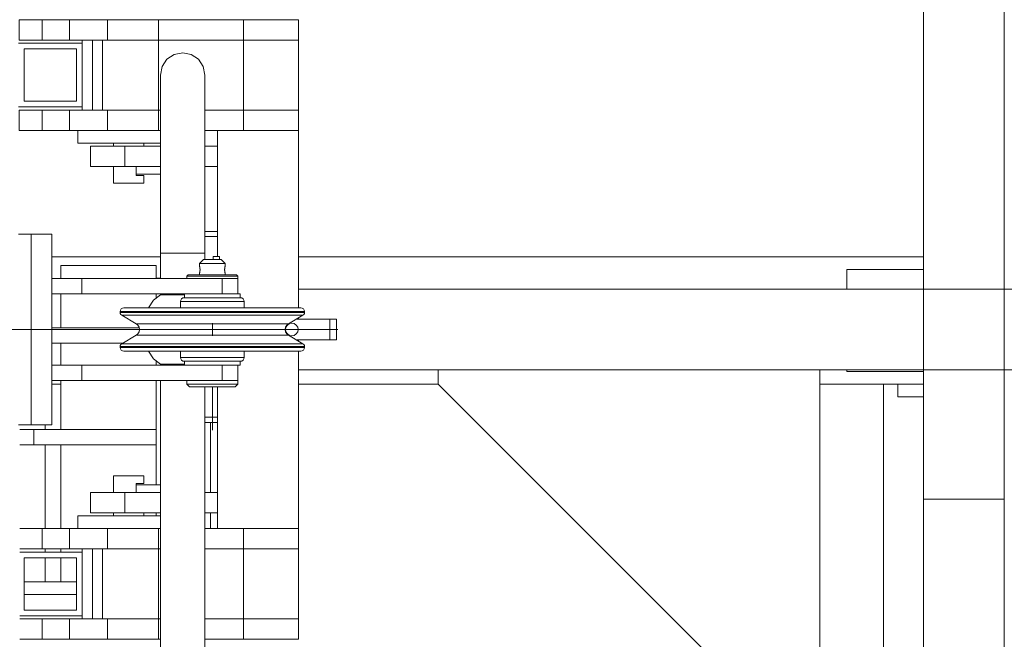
# Model space of a CAD drawing. Header units: millimetres. Extents: x 53746 to 116821, y -810352 to -765802.
# Tile 281 of 347: x 88138 to 88912, y -772788 to -772301. Entities that reach past the tile are written whole.
import ezdxf

# ---------------------------------------------------------------- set-up
doc = ezdxf.new("R2010")
doc.units = ezdxf.units.MM
doc.header["$MEASUREMENT"] = 0
doc.linetypes.add('DGN Style 3', pattern=[2002.806, 1430.575714, -572.230286])
doc.linetypes.add('DGN Style 4', pattern=[2290.351719, 1144.460571, -572.230286, 1.430576, -572.230286])
for name, color, linetype, lineweight in [('Main Cradle Rails', 7, 'Continuous', 0), ('Side Cradle Stbd', 7, 'Continuous', 0), ('Side Cradle Tower', 7, 'Continuous', 0), ('Side Cradle Tower Platform', 7, 'Continuous', 0), ('Side Cradle Tower Rail Frame', 7, 'Continuous', 0)]:
    doc.layers.add(name, color=color, linetype=linetype, lineweight=lineweight)

# ---------------------------------------------------------------- blocks, each defined once
blk = doc.blocks.new('*U57')
at = {"layer": 'Side Cradle Stbd', "color": 7, "linetype": 'Continuous', "lineweight": 0}
for p, q in [((2965.33, 15589.32), (2879.83, 15589.32)), ((3565.33, 15589.32), (3073.83, 15589.32)), ((3565.33, 15579.32), (3505.01, 15579.32)), ((3505.01, 15579.32), (3505.01, 15564.01)), ((3505.01, 15500.51), (3505.01, 15499.32)), ((3505.01, 15499.32), (3565.33, 15499.32)), ((3183.79, 15489.32), (3073.83, 15489.32)), ((3533.79, 15489.32), (3533.79, 14909.26)), ((3565.33, 15489.32), (3533.79, 15489.32)), ((3545.01, 15479.32), (3545.01, 15489.32)), ((3565.33, 15479.32), (3545.01, 15479.32))]:
    blk.add_line(p, q, dxfattribs=at)
at = {"layer": 'Side Cradle Stbd', "color": 7, "linetype": 'Continuous', "lineweight": 0, "flags": 128}
for points in [[(3483.79, 15500.51), (3483.79, 15239.32), (3433.79, 15239.32), (3183.79, 15489.32), (3183.79, 15500.51)], [(3483.79, 15489.32), (3533.79, 15489.32), (3533.79, 15489.32)]]:
    blk.add_lwpolyline(points, dxfattribs=at)
at = {"layer": 'Side Cradle Tower', "color": 7, "linetype": 'Continuous', "lineweight": 0}
for p, q in [((2887.04, 15572.26), (2887.04, 15582.64)), ((2962.04, 15572.26), (2962.04, 15582.64)), ((2965.33, 15572.64), (2962.04, 15572.64)), ((2887.04, 15533.64), (2887.04, 15560.26)), ((2962.04, 15556.97), (2962.04, 15560.26)), ((2948.66, 15533.64), (2879.83, 15533.64)), ((2936.03, 15521.64), (2879.83, 15521.64)), ((2887.04, 15504.26), (2887.04, 15521.64)), ((2962.04, 15504.26), (2962.04, 15507.55)), ((2887.04, 15453.64), (2887.04, 15492.26)), ((2962.04, 15453.64), (2962.04, 15492.26)), ((2865.84, 15441.64), (2865.84, 15453.64)), ((2962.04, 15441.64), (2962.04, 15453.64)), ((2887.04, 15375.76), (2887.04, 15441.64)), ((2962.04, 15410.26), (2962.04, 15441.64)), ((2962.04, 15385.76), (2962.04, 15388.26)), ((2887.04, 15357.26), (2887.04, 15359.76)), ((2887.04, 15333.93), (2887.04, 15352.76)), ((2899.33, 15333.93), (2858.33, 15333.93)), ((2899.33, 15333.92), (2858.33, 15333.92)), ((2899.33, 15323.92), (2858.33, 15323.92))]:
    blk.add_line(p, q, dxfattribs=at)
at = {"layer": 'Side Cradle Tower', "color": 7, "linetype": 'Continuous', "lineweight": 0, "flags": 128}
for points in [[(2962.04, 15582.64), (2962.04, 15582.64), (2887.04, 15582.64), (2887.04, 15582.64)], [(2962.04, 15453.64), (2962.04, 15453.64), (2865.84, 15453.64), (2854.68, 15453.64)], [(2962.04, 15441.64), (2962.04, 15441.64), (2865.84, 15441.64), (2854.68, 15441.64)]]:
    blk.add_lwpolyline(points, dxfattribs=at)
at = {"layer": 'Side Cradle Tower Platform', "color": 7, "linetype": 'Continuous', "lineweight": 0}
for p, q in [((3565.33, 16155.26), (3565.33, 15399.01)), ((3628.83, 15399.01), (3628.83, 16155.26)), ((2863.92, 15775.76), (2872.26, 15775.76)), ((2872.26, 15775.76), (2893.83, 15775.76)), ((2872.26, 15775.76), (2872.26, 15759.76)), ((2893.83, 15775.76), (2923.83, 15775.76)), ((2893.83, 15775.76), (2893.83, 15759.76)), ((2923.83, 15775.76), (2963.83, 15775.76)), ((2923.83, 15759.76), (2923.83, 15775.76)), ((2963.83, 15775.76), (2963.83, 15759.76)), ((3030.53, 15775.76), (2963.83, 15775.76)), ((3030.53, 15775.76), (3030.53, 15759.76)), ((3073.83, 15775.76), (3030.53, 15775.76)), ((3073.83, 15775.76), (3073.83, 15759.76)), ((2903.83, 15757.26), (2853.83, 15757.26)), ((2872.26, 15759.76), (2863.92, 15759.76)), ((2893.83, 15759.76), (2872.26, 15759.76)), ((2923.83, 15759.76), (2893.83, 15759.76)), ((2903.83, 15759.76), (2903.83, 15757.26)), ((2903.83, 15707.26), (2903.83, 15757.26)), ((2911.83, 15759.76), (2911.83, 15704.76)), ((2919.83, 15759.76), (2919.83, 15704.76)), ((2963.83, 15759.76), (2923.83, 15759.76)), ((2963.83, 15759.76), (2963.83, 15704.76)), ((3030.53, 15759.76), (2963.83, 15759.76)), ((3030.53, 15704.76), (3030.53, 15759.76)), ((3030.53, 15759.76), (3073.83, 15759.76)), ((3073.83, 15759.76), (3073.83, 15704.76)), ((2899.33, 15752.76), (2858.33, 15752.76)), ((2858.33, 15752.76), (2858.33, 15711.76)), ((2899.33, 15711.76), (2899.33, 15752.76)), ((2858.33, 15711.76), (2899.33, 15711.76)), ((2853.83, 15707.26), (2903.83, 15707.26)), ((2863.92, 15704.76), (2872.26, 15704.76)), ((2872.26, 15704.76), (2893.83, 15704.76)), ((2872.26, 15704.76), (2872.26, 15688.76)), ((2893.83, 15704.76), (2903.83, 15704.76)), ((2893.83, 15704.76), (2893.83, 15688.76)), ((2903.83, 15707.26), (2903.83, 15704.76)), ((2903.83, 15704.76), (2911.83, 15704.76)), ((2911.83, 15704.76), (2923.83, 15704.76)), ((2923.83, 15704.76), (2963.83, 15704.76)), ((2923.83, 15688.76), (2923.83, 15704.76)), ((2963.83, 15704.76), (2963.83, 15688.76)), ((2963.83, 15704.76), (2965.33, 15704.76)), ((3000.33, 15704.76), (3030.53, 15704.76)), ((3030.53, 15704.76), (3073.83, 15704.76)), ((3030.53, 15688.76), (3030.53, 15704.76)), ((3073.83, 15688.76), (3073.83, 15704.76)), ((2893.83, 15688.76), (2872.26, 15688.76)), ((2923.83, 15688.76), (2893.83, 15688.76)), ((2963.83, 15688.76), (2923.83, 15688.76)), ((2965.33, 15688.76), (2963.83, 15688.76)), ((3030.53, 15688.76), (3000.33, 15688.76)), ((3010.33, 15589.76), (3010.33, 15688.76)), ((3073.83, 15688.76), (3030.53, 15688.76)), ((3073.83, 15688.76), (3073.83, 15549.29)), ((2925.02, 15678.76), (2940.33, 15678.76)), ((2928.33, 15676.26), (2928.33, 15678.76)), ((2952.33, 15676.26), (2952.33, 15678.76)), ((2926.87, 15676.26), (2937.43, 15676.26)), ((2937.43, 15676.26), (2965.33, 15676.26)), ((2937.43, 15660.26), (2937.43, 15676.26)), ((3000.33, 15676.26), (3010.33, 15676.26)), ((2965.33, 15660.26), (2937.43, 15660.26)), ((2946.33, 15654.26), (2946.33, 15660.26)), ((2946.33, 15654.26), (2965.33, 15654.26)), ((2946.33, 15654.26), (2946.33, 15653.26)), ((3010.33, 15660.26), (3000.33, 15660.26)), ((2931.85, 15647.26), (2935.74, 15647.26)), ((2853.83, 15607.26), (2863.83, 15607.26)), ((2863.83, 15607.26), (2863.83, 15457.26)), ((2863.83, 15607.26), (2879.83, 15607.26)), ((2879.83, 15457.26), (2879.83, 15607.26)), ((3010.33, 15609.26), (3000.33, 15609.26)), ((3010.33, 15605.26), (3000.33, 15605.26)), ((3000.33, 15592.26), (3000.33, 15587.26)), ((2996.15, 15584.26), (2996.91, 15584.26)), ((2999.08, 15584.26), (2996.91, 15584.26)), ((3006.83, 15589.76), (3011.83, 15589.76)), ((3006.83, 15589.76), (3006.83, 15587.26)), ((3011.83, 15589.76), (3011.83, 15587.26)), ((3013.15, 15587.26), (3012.61, 15587.26)), ((2996.15, 15576.67), (2996.15, 15575.26)), ((2996.16, 15576.81), (2996.19, 15576.94)), ((2996.26, 15581.24), (2996.23, 15581.41)), ((2996.32, 15577.56), (2996.34, 15577.72)), ((2996.36, 15580.65), (2996.34, 15580.83)), ((2996.41, 15580.3), (2996.37, 15580.57)), ((2996.37, 15577.88), (2996.4, 15578.15)), ((2996.44, 15579.89), (2996.43, 15580.11)), ((2996.44, 15578.65), (2996.46, 15578.92)), ((2996.46, 15579.49), (2996.45, 15579.77)), ((3015.83, 15579.39), (3015.84, 15579.66)), ((3015.83, 15579.09), (3015.83, 15579.2)), ((3015.85, 15578.66), (3015.84, 15578.92)), ((3015.85, 15579.83), (3015.86, 15580.04)), ((3015.93, 15577.89), (3015.89, 15578.14)), ((3015.92, 15580.58), (3015.95, 15580.78)), ((3015.98, 15577.55), (3015.95, 15577.72)), ((3016.03, 15577.26), (3015.99, 15577.49)), ((3016.01, 15581.14), (3016.05, 15581.35)), ((3016.06, 15581.37), (3016.1, 15581.56)), ((3016.12, 15576.87), (3016.1, 15576.96)), ((3016.15, 15575.26), (3016.15, 15576.67)), ((2903.53, 15572.26), (2903.53, 15560.26)), ((3013.42, 15575.26), (3019.58, 15575.26)), ((3013.92, 15572.26), (3013.92, 15560.26)), ((3026.15, 15560.26), (3026.15, 15572.26)), ((9134.77, 15564.01), (3073.83, 15564.01)), ((2965.33, 15559.57), (2965.33, 15560.26)), ((2939.16, 15546.29), (2933.65, 15546.29)), ((2939.16, 15545.71), (2933.65, 15545.71)), ((2978.4, 15545.71), (2954.88, 15545.71)), ((3006.15, 15545.71), (2978.4, 15545.71)), ((3033.89, 15545.71), (3006.15, 15545.71)), ((3057.41, 15546.29), (3033.89, 15546.29)), ((3078.65, 15546.29), (3073.13, 15546.29)), ((3078.65, 15545.71), (3073.13, 15545.71)), ((3006.15, 15527.26), (3006.15, 15537.26)), ((3077.42, 15543.56), (3072, 15543.56)), ((3073.83, 15541.43), (3073.83, 15540.26)), ((3098.51, 15540.26), (3098.51, 15524.26)), ((3103.65, 15540.26), (3098.51, 15540.26)), ((3103.65, 15524.26), (3103.65, 15540.26)), ((2950.88, 15536.78), (2946.32, 15536.78)), ((3061.42, 15527.74), (3065.97, 15527.74)), ((3073.83, 15524.26), (3073.83, 15523.09)), ((3095.46, 15524.26), (3098.51, 15524.26)), ((3098.51, 15524.26), (3103.65, 15524.26)), ((2939.16, 15518.81), (2933.65, 15518.81)), ((2939.17, 15518.23), (2933.65, 15518.23)), ((2940.3, 15520.96), (2934.87, 15520.96)), ((2978.4, 15518.23), (2954.88, 15518.23)), ((3006.15, 15518.81), (2978.4, 15518.81)), ((3033.89, 15518.81), (3006.15, 15518.81)), ((3057.41, 15518.81), (3033.89, 15518.81)), ((3078.65, 15518.81), (3073.13, 15518.81)), ((3078.65, 15518.23), (3073.13, 15518.23)), ((3073.83, 15515.23), (3073.83, 15375.76)), ((3028.15, 15507.26), (3026.47, 15507.26)), ((2903.53, 15492.26), (2903.53, 15504.26)), ((2965.33, 15504.26), (2965.33, 15504.95)), ((3013.92, 15492.26), (3013.92, 15504.26)), ((3026.15, 15504.26), (3026.15, 15492.26)), ((3073.83, 15500.51), (9134.77, 15500.51)), ((3073.83, 15500.51), (3073.83, 15500.51)), ((3628.83, 15500.51), (3628.83, 15500.51)), ((2987.67, 15489.26), (2986.15, 15489.26)), ((3010.33, 15375.76), (3010.33, 15487.26)), ((3022.78, 15487.26), (3018.87, 15487.26)), ((3000.33, 15463.26), (3010.33, 15463.26)), ((2863.83, 15457.26), (2853.83, 15457.26)), ((2879.83, 15457.26), (2863.83, 15457.26)), ((3010.33, 15459.26), (3000.33, 15459.26)), ((2944.92, 15417.26), (2948.82, 15417.26)), ((2948.82, 15411.26), (2946.33, 15411.26)), ((2946.33, 15411.26), (2946.33, 15410.26)), ((2946.33, 15410.26), (2965.33, 15410.26)), ((2946.33, 15410.26), (2946.33, 15404.26)), ((2937.43, 15404.26), (2937.43, 15388.26)), ((2965.33, 15404.26), (2937.43, 15404.26)), ((3010.33, 15404.26), (3000.33, 15404.26)), ((3628.83, 15399.01), (3565.33, 15399.01)), ((3565.33, 14909.26), (3565.33, 15399.01)), ((3628.83, 14909.26), (3628.83, 15399.01)), ((2925.02, 15385.76), (2940.33, 15385.76)), ((2926.87, 15388.26), (2937.43, 15388.26)), ((2928.33, 15385.76), (2928.33, 15388.26)), ((2937.43, 15388.26), (2965.33, 15388.26)), ((2952.33, 15385.76), (2952.33, 15388.26)), ((3000.33, 15388.26), (3010.33, 15388.26)), ((2863.92, 15375.76), (2872.26, 15375.76)), ((2872.26, 15375.76), (2893.83, 15375.76)), ((2872.26, 15375.76), (2872.26, 15359.76)), ((2893.83, 15375.76), (2923.83, 15375.76)), ((2893.83, 15375.76), (2893.83, 15359.76)), ((2923.83, 15375.76), (2963.83, 15375.76)), ((2923.83, 15359.76), (2923.83, 15375.76)), ((2963.83, 15375.76), (2963.83, 15359.76)), ((2965.33, 15375.76), (2963.83, 15375.76)), ((3030.53, 15375.76), (3000.33, 15375.76)), ((3030.53, 15375.76), (3030.53, 15359.76)), ((3073.83, 15375.76), (3030.53, 15375.76)), ((3073.83, 15375.76), (3073.83, 15359.76)), ((2872.26, 15359.76), (2863.92, 15359.76)), ((2893.83, 15359.76), (2872.26, 15359.76)), ((2923.83, 15359.76), (2893.83, 15359.76)), ((2903.83, 15359.76), (2903.83, 15357.26)), ((2911.83, 15359.76), (2911.83, 15304.76)), ((2919.83, 15359.76), (2919.83, 15304.76)), ((2963.83, 15359.76), (2923.83, 15359.76)), ((2963.83, 15359.76), (2963.83, 15304.76)), ((2965.33, 15359.76), (2963.83, 15359.76)), ((3030.53, 15359.76), (3000.33, 15359.76)), ((3030.53, 15304.76), (3030.53, 15359.76)), ((3030.53, 15359.76), (3073.83, 15359.76)), ((3073.83, 15359.76), (3073.83, 15304.76)), ((2903.83, 15357.26), (2854.68, 15357.26)), ((2899.33, 15352.76), (2858.33, 15352.76)), ((2858.33, 15352.76), (2858.33, 15311.76)), ((2899.33, 15311.76), (2899.33, 15352.76)), ((2903.83, 15307.26), (2903.83, 15357.26)), ((2854.68, 15307.26), (2903.83, 15307.26)), ((2858.33, 15311.76), (2899.33, 15311.76)), ((2903.83, 15307.26), (2903.83, 15304.76)), ((2863.92, 15304.76), (2872.26, 15304.76)), ((2872.26, 15304.76), (2893.83, 15304.76)), ((2872.26, 15304.76), (2872.26, 15288.76)), ((2893.83, 15304.76), (2903.83, 15304.76)), ((2893.83, 15304.76), (2893.83, 15288.76)), ((2903.83, 15304.76), (2911.83, 15304.76)), ((2911.83, 15304.76), (2923.83, 15304.76)), ((2923.83, 15304.76), (2963.83, 15304.76)), ((2923.83, 15288.76), (2923.83, 15304.76)), ((2963.83, 15304.76), (2963.83, 15288.76)), ((2963.83, 15304.76), (2965.33, 15304.76)), ((3000.33, 15304.76), (3030.53, 15304.76)), ((3030.53, 15304.76), (3073.83, 15304.76)), ((3030.53, 15288.76), (3030.53, 15304.76)), ((3073.83, 15288.76), (3073.83, 15304.76)), ((2893.83, 15288.76), (2872.26, 15288.76)), ((2923.83, 15288.76), (2893.83, 15288.76)), ((2963.83, 15288.76), (2923.83, 15288.76)), ((2965.33, 15288.76), (2963.83, 15288.76)), ((3030.53, 15288.76), (3000.33, 15288.76)), ((3073.83, 15288.76), (3030.53, 15288.76))]:
    blk.add_line(p, q, dxfattribs=at)
at = {"layer": 'Side Cradle Tower Platform', "color": 7, "linetype": 'DGN Style 3', "lineweight": 0}
for q in [(2818.03, 15532.26), (3068.65, 15532.26)]:
    blk.add_line((3050.34, 15532.26), q, dxfattribs=at)
at = {"layer": 'Side Cradle Tower Platform', "color": 7, "linetype": 'DGN Style 4', "lineweight": 0}
for p, q in [((3104.88, 15532.26), (3063.4, 15532.26)), ((3006.15, 15453.11), (3006.15, 15487.26))]:
    blk.add_line(p, q, dxfattribs=at)
at = {"layer": 'Side Cradle Tower Platform', "color": 7, "linetype": 'Continuous', "lineweight": 0, "flags": 128}
for points in [[(2863.92, 15759.76), (2857.64, 15759.76), (2854.26, 15759.76), (2854.26, 15775.76), (2857.64, 15775.76), (2863.92, 15775.76)], [(2965.33, 15732.26), (2966.66, 15738.96), (2970.46, 15744.63), (2976.13, 15748.43), (2982.83, 15749.76), (2989.53, 15748.43), (2995.21, 15744.63), (2999, 15738.96), (3000.33, 15732.26), (3000.33, 15727.49), (3000.33, 15713.5), (3000.33, 15691.25), (3000.33, 15662.26), (3000.33, 15628.49), (3000.33, 15592.28)], [(3000.33, 15592.27), (3000.33, 15592.26), (2999, 15592.26), (2995.21, 15592.26), (2989.53, 15592.26), (2982.83, 15592.26), (2976.13, 15592.26), (2970.46, 15592.26), (2966.66, 15592.26), (2965.33, 15592.26), (2965.33, 15628.49), (2965.33, 15662.26), (2965.33, 15691.25), (2965.33, 15713.5), (2965.33, 15727.49), (2965.33, 15732.26)], [(2872.26, 15688.76), (2863.92, 15688.76), (2857.64, 15688.76), (2854.26, 15688.76), (2854.26, 15704.76), (2857.64, 15704.76), (2863.92, 15704.76)], [(2925.02, 15678.76), (2912.05, 15678.76), (2903.38, 15678.76), (2900.33, 15678.76), (2900.33, 15688.76)], [(2965.33, 15678.76), (2955.64, 15678.76), (2940.33, 15678.76)], [(2937.43, 15660.26), (2926.87, 15660.26), (2918.12, 15660.26), (2912.35, 15660.26), (2910.33, 15660.26), (2910.33, 15676.26), (2912.35, 15676.26), (2918.12, 15676.26), (2926.87, 15676.26)], [(2931.85, 15647.26), (2929.25, 15647.26), (2928.33, 15647.26), (2928.33, 15660.26)], [(2946.33, 15653.26), (2948.82, 15653.26), (2951.42, 15653.26), (2952.33, 15653.26), (2952.33, 15647.26), (2951.42, 15647.26), (2948.82, 15647.26), (2944.92, 15647.26), (2940.33, 15647.26), (2935.74, 15647.26)], [(2965.33, 15572.26), (2965.33, 15592.26), (2966.66, 15592.26), (2970.46, 15592.26), (2976.13, 15592.26), (2982.83, 15592.26), (2989.53, 15592.26), (2995.21, 15592.26), (2999, 15592.26), (3000.33, 15592.26)], [(2996.15, 15581.76), (2996.15, 15581.76), (2996.15, 15584.26), (2999.15, 15587.26), (2999.68, 15587.26), (3001.2, 15587.26), (3003.47, 15587.26), (3006.15, 15587.26), (3008.83, 15587.26), (3011.1, 15587.26), (3012.61, 15587.26)], [(2999.08, 15584.26), (3002.32, 15584.26), (3006.15, 15584.26), (3009.97, 15584.26), (3013.22, 15584.26), (3015.39, 15584.26), (3016.15, 15584.26)], [(3016.15, 15581.76), (3016.15, 15581.76), (3016.15, 15584.26), (3013.15, 15587.26)], [(2996.18, 15581.62), (2996.18, 15581.62), (2996.16, 15581.72), (2996.15, 15581.76), (2996.15, 15581.75), (2996.17, 15581.66), (2996.19, 15581.56), (2996.2, 15581.52), (2996.25, 15581.3), (2996.3, 15581.06), (2996.3, 15581.03), (2996.36, 15580.71), (2996.4, 15580.4), (2996.42, 15580.21), (2996.44, 15579.98), (2996.46, 15579.61), (2996.46, 15579.26), (2996.46, 15579.17), (2996.45, 15578.77), (2996.42, 15578.34), (2996.42, 15578.3), (2996.38, 15577.99), (2996.33, 15577.62), (2996.3, 15577.5), (2996.28, 15577.36), (2996.23, 15577.09), (2996.19, 15576.95), (2996.19, 15576.94)], [(2996.15, 15576.77), (2996.15, 15576.77), (2996.15, 15576.78), (2996.17, 15576.87), (2996.19, 15576.96), (2996.21, 15577.04), (2996.24, 15577.19)], [(2996.16, 15576.81), (2996.15, 15576.76), (2996.16, 15575.26)], [(2996.15, 15576.76), (2996.15, 15576.76), (2996.15, 15576.77), (2996.15, 15576.77), (2996.15, 15576.77)], [(2996.22, 15581.46), (2996.19, 15581.56), (2996.18, 15581.62), (2996.18, 15581.62)], [(2996.26, 15577.27), (2996.3, 15577.5), (2996.31, 15577.51)], [(2996.31, 15580.98), (2996.3, 15581.02), (2996.27, 15581.22)], [(2996.41, 15578.27), (2996.42, 15578.3), (2996.43, 15578.45)], [(2996.46, 15579.07), (2996.46, 15579.26), (2996.46, 15579.29)], [(3016.15, 15576.76), (3016.15, 15576.77), (3016.15, 15576.76), (3016.13, 15576.81), (3016.1, 15576.94), (3016.1, 15576.95), (3016.07, 15577.11), (3016.01, 15577.37), (3015.99, 15577.5), (3015.96, 15577.64), (3015.91, 15578.01), (3015.88, 15578.3), (3015.87, 15578.34), (3015.84, 15578.77), (3015.83, 15579.16), (3015.83, 15579.26), (3015.84, 15579.6), (3015.86, 15579.99), (3015.88, 15580.21), (3015.9, 15580.41), (3015.94, 15580.73), (3015.99, 15581.02), (3016, 15581.08), (3016.04, 15581.31), (3016.09, 15581.53), (3016.1, 15581.56), (3016.12, 15581.66), (3016.14, 15581.75), (3016.15, 15581.75), (3016.15, 15581.75), (3016.14, 15581.75)], [(3015.88, 15578.25), (3015.88, 15578.31), (3015.86, 15578.46)], [(3015.88, 15580.2), (3015.88, 15580.21), (3015.9, 15580.46)], [(3015.96, 15580.88), (3015.99, 15581.02), (3016.01, 15581.12)], [(3016.1, 15576.96), (3016.08, 15577.03), (3016.05, 15577.18)], [(3016.1, 15581.57), (3016.1, 15581.57), (3016.1, 15581.57), (3016.13, 15581.69), (3016.15, 15581.76), (3016.15, 15581.75), (3016.14, 15581.75)], [(3016.12, 15576.87), (3016.14, 15576.78), (3016.15, 15576.77), (3016.15, 15576.77), (3016.15, 15576.76)], [(3016.13, 15575.26), (3016.15, 15576.76), (3016.15, 15576.76)], [(2879.83, 15572.26), (2903.53, 15572.26), (3013.92, 15572.26), (3017.74, 15572.26)], [(2986.15, 15572.26), (2986.15, 15574.26), (2987.15, 15575.26), (2988.59, 15575.26), (2992.71, 15575.26), (2998.88, 15575.26), (3006.15, 15575.26), (3013.42, 15575.26)], [(3026.15, 15574.26), (3024.62, 15574.26), (3020.29, 15574.26), (3013.8, 15574.26), (3006.15, 15574.26), (2998.49, 15574.26), (2992, 15574.26), (2987.67, 15574.26), (2986.15, 15574.26)], [(3020.31, 15572.26), (3020.29, 15572.26), (3017.74, 15572.26)], [(3019.58, 15575.26), (3023.7, 15575.26), (3025.15, 15575.26), (3026.15, 15574.26), (3026.15, 15572.26), (3026.15, 15572.26)], [(3020.31, 15572.26), (3020.35, 15572.26), (3023.2, 15572.26)], [(3024.63, 15572.26), (3024.62, 15572.26), (3023.2, 15572.26)], [(3024.63, 15572.26), (3024.64, 15572.26), (3026.15, 15572.26)], [(2879.83, 15560.26), (2903.53, 15560.26), (3005.68, 15560.26)], [(2965.33, 15559.57), (2959.85, 15555.24), (2955.87, 15549.29)], [(2984.15, 15559.57), (2982.83, 15559.57), (2982.49, 15559.56), (2982.32, 15559.55), (2976.17, 15559.55), (2976.13, 15559.54), (2975.84, 15559.54), (2971.51, 15559.54), (2971.5, 15559.54), (2971.15, 15559.49), (2970.54, 15559.4), (2970.46, 15559.4), (2970.26, 15559.56), (2970.26, 15559.57), (2966.77, 15559.57), (2966.66, 15559.51), (2966.6, 15559.54), (2966.53, 15559.57), (2965.33, 15559.57), (2965.33, 15559.57)], [(2981.15, 15549.29), (2981.15, 15554.26), (2981.38, 15555.41), (2982.03, 15556.38), (2983, 15557.03), (2984.15, 15557.26), (2985.82, 15557.26), (2990.59, 15557.26), (2997.73, 15557.26)], [(3031.15, 15554.26), (3029.24, 15554.26), (3023.82, 15554.26), (3015.71, 15554.26), (3006.15, 15554.26), (2996.58, 15554.26), (2988.47, 15554.26), (2983.05, 15554.26), (2981.15, 15554.26)], [(3026.47, 15560.26), (3028.15, 15560.26), (3028.15, 15557.26), (3026.47, 15557.26), (3021.7, 15557.26), (3014.57, 15557.26), (3006.15, 15557.26), (2997.73, 15557.26), (2990.59, 15557.26), (2985.82, 15557.26), (2984.15, 15557.26), (2984.15, 15560.26)], [(2997.73, 15557.26), (2997.73, 15557.26), (3006.15, 15557.26)], [(3005.68, 15560.26), (3006.15, 15560.26), (3014.57, 15560.26), (3021.7, 15560.26), (3026.47, 15560.26)], [(3006.15, 15557.26), (3006.15, 15557.26), (3014.57, 15557.26)], [(3014.57, 15557.26), (3014.57, 15557.26), (3021.7, 15557.26)], [(3021.7, 15557.26), (3021.7, 15557.26), (3026.47, 15557.26), (3028.15, 15557.26), (3029.29, 15557.03), (3030.27, 15556.38), (3030.92, 15555.41), (3031.15, 15554.26), (3031.15, 15549.29)], [(3065.97, 15527.74), (3064.6, 15528.92), (3063.71, 15530.48), (3063.4, 15532.26), (3063.71, 15534.04), (3064.6, 15535.6), (3065.97, 15536.78), (3077.42, 15543.56), (3078.07, 15544.12), (3078.5, 15544.86), (3078.65, 15545.71), (3078.65, 15546.29), (3078.42, 15547.43), (3077.77, 15548.41), (3076.79, 15549.06), (3075.65, 15549.29), (3070.36, 15549.29), (3055.29, 15549.29), (3032.74, 15549.29), (3006.15, 15549.29), (2979.55, 15549.29), (2957, 15549.29), (2941.94, 15549.29), (2936.65, 15549.29), (2935.5, 15549.06), (2934.53, 15548.41), (2933.88, 15547.43), (2933.65, 15546.29), (2933.65, 15545.71), (2933.79, 15544.86), (2934.22, 15544.12), (2934.87, 15543.56), (2946.32, 15536.78), (2947.69, 15535.6), (2948.59, 15534.04), (2948.9, 15532.26), (2948.59, 15530.48), (2947.69, 15528.92), (2946.32, 15527.74), (2934.87, 15520.96), (2934.22, 15520.4), (2933.79, 15519.66), (2933.65, 15518.81), (2933.65, 15518.23), (2933.88, 15517.09), (2934.53, 15516.11), (2935.5, 15515.46), (2936.65, 15515.23), (2941.94, 15515.23), (2957, 15515.23), (2979.55, 15515.23), (3006.15, 15515.23), (3032.74, 15515.23), (3055.29, 15515.23), (3070.36, 15515.23), (3075.65, 15515.23), (3076.79, 15515.46), (3077.77, 15516.11), (3078.42, 15517.09), (3078.65, 15518.23), (3078.65, 15518.81), (3078.5, 15519.66), (3078.07, 15520.4), (3077.42, 15520.96), (3065.97, 15527.74)], [(2954.88, 15546.29), (2939.17, 15546.29), (2939.17, 15546.29)], [(2954.88, 15545.71), (2939.17, 15545.71), (2939.17, 15545.71)], [(2978.4, 15546.29), (2954.88, 15546.29), (2954.88, 15546.29)], [(3006.15, 15546.29), (2978.4, 15546.29), (2978.4, 15546.29)], [(3033.89, 15546.29), (3006.15, 15546.29), (3006.15, 15546.29)], [(3057.41, 15545.71), (3057.41, 15545.71), (3033.89, 15545.71)], [(3073.13, 15546.29), (3073.13, 15546.29), (3057.41, 15546.29)], [(3073.13, 15545.71), (3073.13, 15545.71), (3057.41, 15545.71)], [(2978.87, 15543.56), (2978.87, 15543.56), (2955.75, 15543.56), (2940.3, 15543.56), (2934.87, 15543.56)], [(3006.15, 15543.56), (3006.15, 15543.56), (2978.87, 15543.56)], [(3033.42, 15543.56), (3033.42, 15543.56), (3006.15, 15543.56)], [(3056.55, 15543.56), (3056.55, 15543.56), (3033.42, 15543.56)], [(3072, 15543.56), (3072, 15543.56), (3056.55, 15543.56)], [(3071.85, 15540.26), (3079.45, 15540.26), (3088.81, 15540.26), (3095.46, 15540.26), (3098.51, 15540.26)], [(3065.97, 15536.78), (3061.42, 15536.78), (3048.45, 15536.78), (3029.04, 15536.78), (3006.15, 15536.78), (2983.25, 15536.78), (2963.84, 15536.78), (2950.88, 15536.78), (2950.88, 15536.78)], [(2946.32, 15527.74), (2950.88, 15527.74), (2963.84, 15527.74), (2983.25, 15527.74), (3006.15, 15527.74), (3029.04, 15527.74), (3048.45, 15527.74), (3061.42, 15527.74)], [(3095.46, 15524.26), (3088.81, 15524.26), (3079.45, 15524.26), (3071.85, 15524.26)], [(2954.88, 15518.81), (2939.17, 15518.81), (2939.17, 15518.81)], [(2954.88, 15518.23), (2939.17, 15518.23), (2939.17, 15518.23)], [(2955.75, 15520.96), (2940.3, 15520.96), (2940.3, 15520.96)], [(2978.4, 15518.81), (2954.88, 15518.81), (2954.88, 15518.81)], [(2978.87, 15520.96), (2955.75, 15520.96), (2955.75, 15520.96)], [(2955.87, 15515.23), (2959.85, 15509.28), (2965.33, 15504.95)], [(3006.15, 15518.23), (3006.15, 15518.23), (2978.4, 15518.23)], [(3006.15, 15520.96), (2978.87, 15520.96), (2978.87, 15520.96)], [(2997.73, 15507.26), (2990.59, 15507.26), (2985.82, 15507.26), (2984.15, 15507.26), (2983, 15507.49), (2982.03, 15508.14), (2981.38, 15509.11), (2981.15, 15510.26), (2981.15, 15515.23)], [(3033.42, 15520.96), (3006.15, 15520.96), (3006.15, 15520.96)], [(3033.89, 15518.23), (3033.89, 15518.23), (3006.15, 15518.23)], [(3031.15, 15515.23), (3031.15, 15510.26), (3030.92, 15509.11), (3030.27, 15508.14), (3029.29, 15507.49), (3028.15, 15507.26)], [(3077.42, 15520.96), (3072, 15520.96), (3056.55, 15520.96), (3033.42, 15520.96), (3033.42, 15520.96)], [(3057.41, 15518.23), (3057.41, 15518.23), (3033.89, 15518.23)], [(3073.13, 15518.81), (3073.13, 15518.81), (3057.41, 15518.81)], [(3073.13, 15518.23), (3073.13, 15518.23), (3057.41, 15518.23)], [(3031.15, 15510.26), (3029.24, 15510.26), (3023.82, 15510.26), (3015.71, 15510.26), (3006.15, 15510.26), (2996.58, 15510.26), (2988.47, 15510.26), (2983.05, 15510.26), (2981.15, 15510.26)], [(2984.15, 15504.26), (2984.15, 15507.26), (2985.82, 15507.26), (2990.59, 15507.26), (2997.73, 15507.26), (3006.15, 15507.26), (3014.57, 15507.26), (3021.7, 15507.26), (3026.47, 15507.26)], [(3006.15, 15507.26), (2997.73, 15507.26), (2997.73, 15507.26)], [(3026.47, 15507.26), (3028.15, 15507.26), (3028.15, 15504.26), (3026.47, 15504.26), (3021.7, 15504.26), (3014.57, 15504.26), (3006.15, 15504.26), (3005.68, 15504.26)], [(3014.57, 15507.26), (3006.15, 15507.26), (3006.15, 15507.26)], [(3026.47, 15507.26), (3026.47, 15507.26), (3021.7, 15507.26), (3014.57, 15507.26), (3014.57, 15507.26)], [(3005.68, 15504.26), (2903.53, 15504.26), (2879.83, 15504.26)], [(2965.33, 15504.95), (2965.33, 15504.95), (2965.5, 15505.03), (2966.48, 15505.03), (2966.66, 15505.03), (2966.77, 15504.95), (2969.94, 15504.95), (2970.26, 15504.95), (2970.46, 15505.12), (2970.54, 15505.12), (2971.15, 15505.03), (2971.5, 15504.98), (2971.51, 15504.98), (2975.35, 15504.98), (2976.13, 15504.98), (2976.17, 15504.97), (2976.8, 15504.95), (2981.91, 15504.95), (2982.83, 15504.95), (2983.35, 15504.97), (2984.15, 15504.97)], [(3017.74, 15492.26), (3013.92, 15492.26), (2903.53, 15492.26), (2879.83, 15492.26)], [(2966.66, 14958.26), (2965.33, 14958.26), (2965.33, 15492.26)], [(3018.87, 15487.26), (3013.04, 15487.26), (3006.15, 15487.26), (2999.26, 15487.26), (2993.42, 15487.26), (2989.52, 15487.26), (2988.15, 15487.26), (2986.15, 15489.26), (2986.15, 15492.26)], [(3017.74, 15492.26), (3020.29, 15492.26), (3020.31, 15492.26)], [(3023.2, 15492.26), (3020.35, 15492.26), (3020.31, 15492.26)], [(3026.15, 15492.26), (3026.15, 15492.26), (3026.15, 15489.26), (3024.15, 15487.26), (3022.78, 15487.26)], [(3023.2, 15492.26), (3024.62, 15492.26), (3024.63, 15492.26)], [(3026.15, 15492.26), (3024.64, 15492.26), (3024.63, 15492.26)], [(2987.67, 15489.26), (2992, 15489.26), (2998.49, 15489.26), (3006.15, 15489.26), (3013.8, 15489.26), (3020.29, 15489.26), (3024.62, 15489.26), (3026.15, 15489.26)], [(3000.33, 15487.26), (3000.33, 14958.26), (2999, 14958.26), (2995.21, 14958.26), (2995.21, 14958.26)], [(2928.33, 15404.26), (2928.33, 15417.26), (2929.25, 15417.26), (2931.85, 15417.26), (2935.74, 15417.26), (2940.33, 15417.26), (2944.92, 15417.26)], [(2948.82, 15411.26), (2951.42, 15411.26), (2952.33, 15411.26), (2952.33, 15417.26), (2951.42, 15417.26), (2948.82, 15417.26)], [(2926.87, 15388.26), (2918.12, 15388.26), (2912.35, 15388.26), (2910.33, 15388.26), (2910.33, 15404.26), (2912.35, 15404.26), (2918.12, 15404.26), (2926.87, 15404.26), (2937.43, 15404.26)], [(2900.33, 15375.76), (2900.33, 15385.76), (2903.38, 15385.76), (2912.05, 15385.76), (2925.02, 15385.76)], [(2940.33, 15385.76), (2955.64, 15385.76), (2965.33, 15385.76)], [(2854.68, 15375.76), (2857.64, 15375.76), (2863.92, 15375.76)], [(2863.92, 15359.76), (2857.64, 15359.76), (2854.68, 15359.76)], [(2854.68, 15304.76), (2857.64, 15304.76), (2863.92, 15304.76)], [(2872.26, 15288.76), (2863.92, 15288.76), (2857.64, 15288.76), (2854.68, 15288.76)]]:
    blk.add_lwpolyline(points, dxfattribs=at)
at = {"layer": 'Side Cradle Tower Platform', "color": 7, "linetype": 'Continuous', "lineweight": 0, "extrusion": (0, 0, -1)}
blk.add_arc((-3068.65, 15532.26), 5, 0, 359.99999, dxfattribs=at)
at = {"layer": 'Side Cradle Tower Rail Frame', "color": 7, "linetype": 'Continuous', "lineweight": 0}
for p, q in [((2879.83, 15489.32), (2887.04, 15489.32)), ((2874.68, 15453.64), (2874.68, 15457.26)), ((3004.68, 15459.26), (3004.68, 15404.26)), ((2874.68, 15375.76), (2874.68, 15441.64)), ((3004.68, 15388.26), (3004.68, 15375.76)), ((2874.68, 15357.26), (2874.68, 15359.76)), ((2874.68, 15333.93), (2874.68, 15352.76))]:
    blk.add_line(p, q, dxfattribs=at)

msp = doc.modelspace()

# ---------------------------------------------------------------- block references
at = {"layer": 'Main Cradle Rails', "color": 7, "linetype": 'Continuous', "lineweight": 0}
msp.add_blockref('*U57', (85283.05, -788076.95), dxfattribs=at)

doc.saveas('drawing.dxf')
